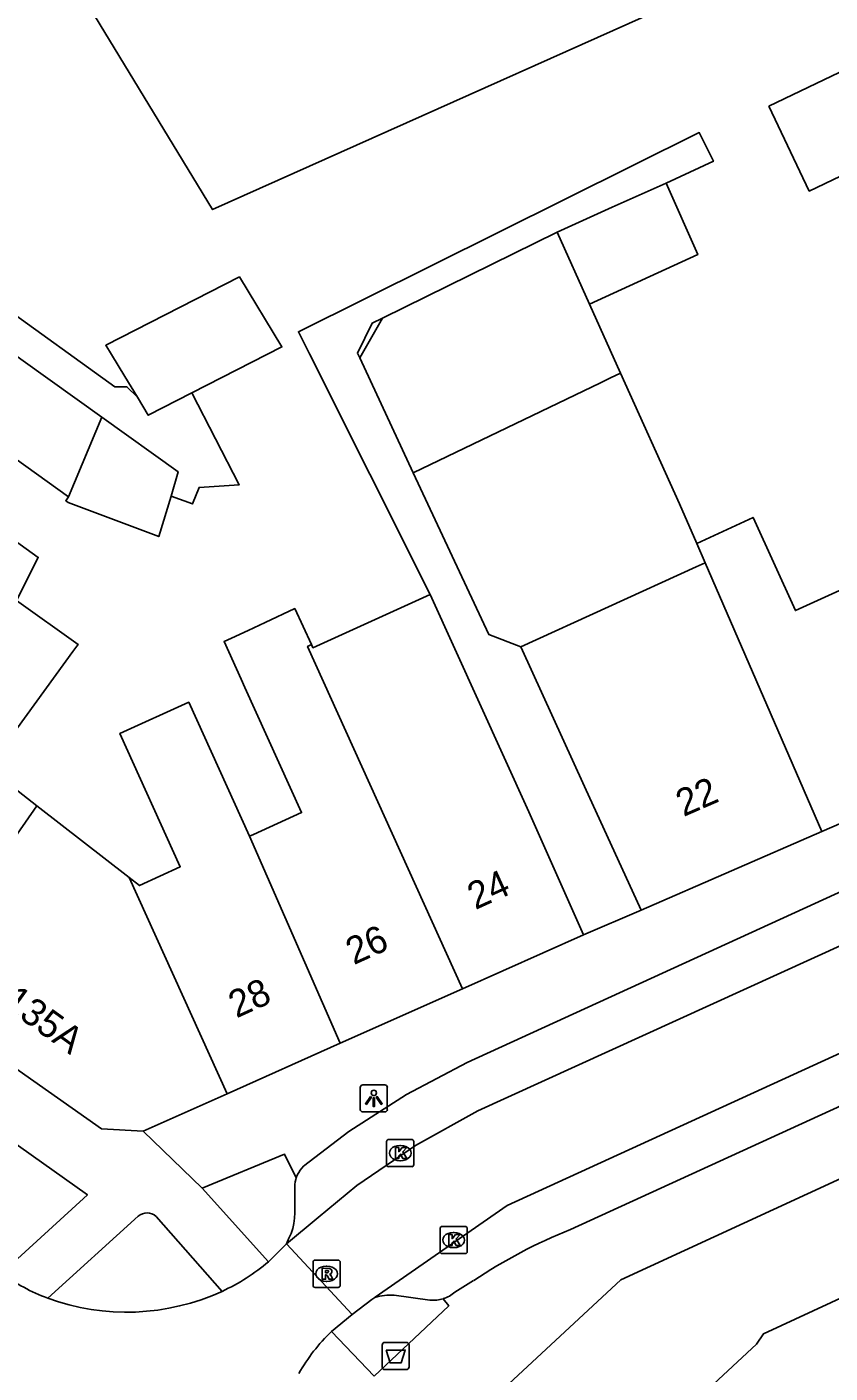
# Model space of a CAD drawing. Extents: x 159888 to 160757, y 384031 to 384746.
# Drawn here: x 160417.48 to 160447.04, y 384427.74 to 384477.26 of the extents above; entities that cross this region are included whole.
import ezdxf

# ---------------------------------------------------------------- set-up
doc = ezdxf.new("R2010")
doc.units = 0
for name, color, linetype in [('IMGEO_Afvalbak', 7, 'Continuous'), ('IMGEO_Erf', 7, 'Continuous'), ('IMGEO_Kolk', 7, 'Continuous'), ('IMGEO_Lichtpunt', 7, 'Continuous'), ('IMGEO_Pand', 7, 'Continuous'), ('IMGEO_Pand_nummerreeks', 7, 'Continuous'), ('IMGEO_Parkeervlak_open', 7, 'Continuous'), ('IMGEO_Rijbaan_lokaal_open', 7, 'Continuous'), ('IMGEO_Rioolput', 7, 'Continuous'), ('IMGEO_Voetpad_open', 7, 'Continuous')]:
    doc.layers.add(name, color=color, linetype=linetype)

msp = doc.modelspace()

# ---------------------------------------------------------------- linework, layer by layer
at = {"layer": 'IMGEO_Afvalbak'}
for p, q in [((160430.558, 384427.965), (160430.558, 384428.765)), ((160430.558, 384428.765), (160430.558, 384427.965)), ((160430.658, 384428.865), (160431.448, 384428.865)), ((160431.448, 384428.865), (160430.658, 384428.865)), ((160431.548, 384428.765), (160431.548, 384427.965)), ((160431.548, 384427.965), (160431.548, 384428.765)), ((160431.448, 384427.865), (160430.658, 384427.865)), ((160430.658, 384427.865), (160431.448, 384427.865))]:
    msp.add_line(p, q, dxfattribs=at)
msp.add_lwpolyline([(160430.701, 384428.579), (160431.405, 384428.579), (160431.256, 384428.109), (160430.85, 384428.109), (160430.701, 384428.579)], dxfattribs=at)
for centre, start, end in [((160430.658, 384428.765), 90, 180), ((160430.658, 384428.765), 90, 180), ((160431.448, 384428.765), 0, 90), ((160431.448, 384428.765), 360, 90), ((160430.658, 384427.965), 180, 270), ((160430.658, 384427.965), 180, 270), ((160431.448, 384427.965), 270, 0), ((160431.448, 384427.965), 270, 0)]:
    msp.add_arc(centre, 0.1, start, end, dxfattribs=at)
at = {"layer": 'IMGEO_Erf'}
msp.add_lwpolyline([(160439.333, 384464.529), (160441.499, 384459.722), (160442.136, 384458.255)], dxfattribs=at)
at = {"layer": 'IMGEO_Kolk'}
for p, q in [((160430.721, 384435.404), (160430.721, 384436.256)), ((160430.796, 384436.33), (160431.648, 384436.33)), ((160431.722, 384436.256), (160431.722, 384435.404)), ((160431.209, 384436.11), (160431.234, 384436.11)), ((160431.648, 384435.33), (160430.796, 384435.33)), ((160431.232, 384435.55), (160431.207, 384435.55)), ((160432.688, 384432.205), (160432.688, 384433.057)), ((160432.763, 384433.131), (160433.615, 384433.131)), ((160433.176, 384432.911), (160433.201, 384432.911)), ((160433.689, 384433.057), (160433.689, 384432.205)), ((160433.199, 384432.351), (160433.174, 384432.351)), ((160433.615, 384432.131), (160432.763, 384432.131))]:
    msp.add_line(p, q, dxfattribs=at)
for points in [[(160430.721, 384435.404), (160430.721, 384436.256)], [(160430.796, 384436.33), (160431.648, 384436.33)], [(160431.722, 384436.256), (160431.722, 384435.404)], [(160431.042, 384436.03), (160431.165, 384436.03), (160431.165, 384435.879), (160431.295, 384436.03), (160431.459, 384436.03), (160431.313, 384435.879), (160431.466, 384435.63), (160431.314, 384435.63), (160431.229, 384435.794), (160431.165, 384435.727), (160431.165, 384435.63), (160431.042, 384435.63), (160431.042, 384436.03)], [(160431.648, 384435.33), (160430.796, 384435.33)], [(160432.688, 384432.205), (160432.688, 384433.057)], [(160432.763, 384433.131), (160433.615, 384433.131)], [(160433.009, 384432.831), (160433.132, 384432.831), (160433.132, 384432.68), (160433.262, 384432.831), (160433.426, 384432.831), (160433.28, 384432.68), (160433.433, 384432.431), (160433.281, 384432.431), (160433.196, 384432.595), (160433.132, 384432.528), (160433.132, 384432.431), (160433.009, 384432.431), (160433.009, 384432.831)], [(160433.689, 384433.057), (160433.689, 384432.205)], [(160433.615, 384432.131), (160432.763, 384432.131)]]:
    msp.add_lwpolyline(points, dxfattribs=at)
for centre, start, end in [((160430.798, 384436.254), 91.552, 178.448), ((160430.798, 384436.254), 91.552, 178.448), ((160431.646, 384436.254), 1.552, 88.448), ((160431.646, 384436.254), 1.552, 88.448), ((160430.798, 384435.406), 181.552, 268.448), ((160430.798, 384435.406), 181.552, 268.448), ((160431.646, 384435.406), 271.552, 358.448), ((160431.646, 384435.406), 271.552, 358.448), ((160432.765, 384433.055), 91.552, 178.448), ((160432.765, 384433.055), 91.552, 178.448), ((160433.613, 384433.055), 1.552, 88.448), ((160433.613, 384433.055), 1.552, 88.448), ((160432.765, 384432.207), 181.552, 268.448), ((160432.765, 384432.207), 181.552, 268.448), ((160433.613, 384432.207), 271.552, 358.448), ((160433.613, 384432.207), 271.552, 358.448)]:
    msp.add_arc(centre, 0.0765, start, end, dxfattribs=at)
for centre, major_axis, ratio, start_param, end_param in [((160431.208, 384435.83), (-0.387, 0.002), 0.722429, 4.712389, 7.853982), ((160431.233, 384435.83), (-0.39, 0.002), 0.717154, 1.570796, 4.712389), ((160433.175, 384432.631), (-0.387, 0.002), 0.722429, 4.712389, 7.853982), ((160433.2, 384432.631), (-0.39, 0.002), 0.717154, 1.570796, 4.712389)]:
    msp.add_ellipse(centre, major_axis=major_axis, ratio=ratio, start_param=start_param, end_param=end_param, dxfattribs=at)
at = {"layer": 'IMGEO_Lichtpunt'}
for p, q in [((160429.751, 384438.246), (160429.751, 384437.439)), ((160429.751, 384438.246), (160429.751, 384437.439)), ((160430.653, 384438.341), (160429.845, 384438.341)), ((160430.653, 384438.341), (160429.845, 384438.341)), ((160430.747, 384437.439), (160430.747, 384438.246)), ((160430.747, 384437.439), (160430.747, 384438.246)), ((160429.845, 384437.345), (160430.653, 384437.345)), ((160429.845, 384437.345), (160430.653, 384437.345))]:
    msp.add_line(p, q, dxfattribs=at)
for points in [[(160430.125, 384437.91), (160430.164, 384437.882), (160429.976, 384437.62), (160429.938, 384437.647), (160430.125, 384437.91)], [(160430.227, 384437.862), (160430.274, 384437.862), (160430.274, 384437.54), (160430.227, 384437.54), (160430.227, 384437.862)], [(160430.337, 384437.882), (160430.375, 384437.909), (160430.562, 384437.647), (160430.523, 384437.619), (160430.337, 384437.882)]]:
    msp.add_lwpolyline(points, dxfattribs=at)
msp.add_circle((160430.25, 384438.044), 0.0994, dxfattribs=at)
for centre, start, end in [((160429.845, 384438.246), 90, 180), ((160429.845, 384438.246), 90, 180), ((160430.653, 384438.246), 0, 90), ((160430.653, 384438.246), 0, 90), ((160429.845, 384437.439), 180, 270), ((160429.845, 384437.439), 180, 270), ((160430.653, 384437.439), 270, 0), ((160430.653, 384437.439), 270, 360)]:
    msp.add_arc(centre, 0.0946, start, end, dxfattribs=at)
at = {"layer": 'IMGEO_Pand'}
for points in [[(160446.781, 384480.59), (160424.315, 384470.545), (160418.182, 384480.642), (160425.564, 384484.062)], [(160444.786, 384474.343), (160448.835, 384476.282), (160450.329, 384473.162), (160446.28, 384471.223), (160444.786, 384474.343)], [(160437, 384469.708), (160439.022, 384470.627), (160441.011, 384471.52)], [(160441.011, 384471.52), (160442.173, 384468.89), (160438.192, 384467.061)], [(160430.565, 384466.552), (160437, 384469.708)], [(160437, 384469.708), (160438.192, 384467.061)], [(160421.546, 384463.637), (160421.081, 384464.403), (160420.593, 384465.207), (160420.382, 384465.554), (160425.303, 384468.069), (160426.867, 384465.493), (160423.553, 384463.8)], [(160438.192, 384467.061), (160439.333, 384464.529)], [(160415.23, 384466.496), (160417.346, 384464.98), (160420.24, 384462.906)], [(160430.565, 384466.552), (160429.729, 384465.084)], [(160431.702, 384460.857), (160429.729, 384465.084)], [(160431.702, 384460.857), (160438.593, 384464.173), (160438.958, 384464.349), (160439.333, 384464.529)], [(160419.014, 384459.979), (160413.505, 384463.928)], [(160423.553, 384463.8), (160421.946, 384462.979), (160421.546, 384463.637)], [(160419.014, 384459.979), (160420.24, 384462.906)], [(160420.24, 384462.906), (160423.052, 384460.892), (160422.784, 384460.003)], [(160422.784, 384460.003), (160422.334, 384458.513), (160419.002, 384459.761), (160418.91, 384459.834), (160419.014, 384459.979)], [(160442.136, 384458.255), (160444.209, 384459.216), (160445.767, 384455.789), (160450.11, 384457.763)], [(160415.075, 384457.615), (160416.253, 384458.924), (160417.898, 384457.746), (160417.099, 384456.165)], [(160442.136, 384458.255), (160442.443, 384457.55)], [(160435.664, 384454.454), (160442.116, 384457.4), (160442.443, 384457.55)], [(160442.443, 384457.55), (160446.743, 384447.659)], [(160417.099, 384456.165), (160419.365, 384454.543), (160419.316, 384454.476), (160419.174, 384454.282), (160416.049, 384450.003), (160417.841, 384448.611)], [(160427.953, 384454.538), (160428.008, 384454.421), (160432.325, 384456.378)], [(160432.325, 384456.378), (160435.95, 384448.381), (160437.974, 384443.854)], [(160425.67, 384447.488), (160425.819, 384447.556), (160427.589, 384448.358), (160425.504, 384452.959), (160425.363, 384453.269), (160424.736, 384454.653), (160425.008, 384454.779), (160425.619, 384455.063), (160426.249, 384455.355), (160427.34, 384455.861), (160427.953, 384454.538)], [(160427.953, 384454.538), (160427.809, 384454.473), (160433.515, 384441.874)], [(160440.087, 384444.766), (160438.01, 384449.315), (160435.664, 384454.454)], [(160421.24, 384445.97), (160421.626, 384445.67), (160423.124, 384446.364), (160420.901, 384451.268), (160423.435, 384452.417), (160425.67, 384447.488)], [(160446.743, 384447.659), (160453.303, 384450.51)], [(160417.841, 384448.611), (160413.074, 384441.752)], [(160417.841, 384448.611), (160421.24, 384445.97)], [(160446.743, 384447.659), (160440.087, 384444.766)], [(160425.67, 384447.488), (160429.014, 384439.875)], [(160424.848, 384438.013), (160421.24, 384445.97)], [(160433.515, 384441.874), (160437.974, 384443.854)], [(160413.074, 384441.752), (160420.223, 384436.724), (160421.761, 384436.633)], [(160433.515, 384441.874), (160429.014, 384439.875)], [(160429.014, 384439.875), (160424.848, 384438.013)], [(160421.761, 384436.633), (160424.848, 384438.013)], [(160433.519, 384424.249), (160433.504, 384425.741), (160439.345, 384431.166), (160447.309, 384434.839), (160453.93, 384437.792)], [(160442.579, 384427.165), (160444.334, 384428.795), (160444.591, 384429.182), (160448.254, 384430.872), (160451.074, 384432.172), (160452.913, 384432.978), (160454.815, 384428.715)]]:
    msp.add_lwpolyline(points, dxfattribs=at)
at = {"layer": 'IMGEO_Parkeervlak_open'}
for points in [[(160427.397, 384434.917), (160427.379, 384434.86), (160427.359, 384434.768), (160427.348, 384434.674), (160427.346, 384434.651), (160427.346, 384433.645), (160427.346, 384433.628), (160427.335, 384433.436), (160427.308, 384433.245), (160427.263, 384433.057), (160427.202, 384432.874), (160427.125, 384432.697), (160427.031, 384432.494)], [(160431.001, 384430.598), (160432.316, 384430.415)]]:
    msp.add_lwpolyline(points, dxfattribs=at)
for centre, radius, start, end in [((160430.851, 384428.72), 1.884, 85.4416, 107.2743), ((160432.408, 384431.734), 1.322, 266.0287, 287.4998)]:
    msp.add_arc(centre, radius, start, end, dxfattribs=at)
at = {"layer": 'IMGEO_Rijbaan_lokaal_open'}
for points in [[(160427.031, 384432.494), (160428.207, 384433.465), (160429.629, 384434.635), (160431.79, 384436.112), (160434.074, 384437.389), (160447.578, 384443.534), (160451.715, 384445.423)], [(160453.206, 384442.149), (160435.156, 384433.906), (160430.297, 384430.523), (160430.292, 384430.519)], [(160426.374, 384431.834), (160427.031, 384432.494)], [(160429.448, 384429.895), (160427.031, 384432.494)], [(160430.292, 384430.519), (160430.182, 384430.443), (160429.448, 384429.895)], [(160429.448, 384429.895), (160428.687, 384429.27)]]:
    msp.add_lwpolyline(points, dxfattribs=at)
for centre, radius, start, end in [((160421.474, 384437.628), 7.588, 294.8575, 310.2192), ((160420.563, 384436.795), 6.714, 233.3327, 249.8077), ((160421.152, 384438.389), 8.414, 249.7898, 294.6709), ((160433.686, 384424.172), 7.14, 134.4397, 150.2055)]:
    msp.add_arc(centre, radius, start, end, dxfattribs=at)
at = {"layer": 'IMGEO_Rioolput'}
for p, q in [((160428.012, 384430.964), (160428.012, 384431.816)), ((160428.087, 384431.89), (160428.939, 384431.89)), ((160429.013, 384431.816), (160429.013, 384430.964)), ((160428.5, 384431.67), (160428.525, 384431.67)), ((160428.939, 384430.89), (160428.087, 384430.89)), ((160428.523, 384431.11), (160428.498, 384431.11))]:
    msp.add_line(p, q, dxfattribs=at)
for points in [[(160428.012, 384430.964), (160428.012, 384431.816)], [(160428.087, 384431.89), (160428.939, 384431.89)], [(160429.013, 384431.816), (160429.013, 384430.964)], [(160428.601, 384431.588), (160428.349, 384431.59), (160428.349, 384431.19)], [(160428.349, 384431.19), (160428.473, 384431.19), (160428.473, 384431.352), (160428.484, 384431.352)], [(160428.527, 384431.509), (160428.473, 384431.509), (160428.473, 384431.428)], [(160428.473, 384431.428), (160428.525, 384431.428)], [(160428.531, 384431.323), (160428.602, 384431.19), (160428.742, 384431.19), (160428.677, 384431.316)], [(160428.939, 384430.89), (160428.087, 384430.89)]]:
    msp.add_lwpolyline(points, dxfattribs=at)
for centre, radius, start, end in [((160428.089, 384431.814), 0.0765, 91.552, 178.448), ((160428.089, 384431.814), 0.0765, 91.552, 178.448), ((160428.937, 384431.814), 0.0765, 1.552, 88.448), ((160428.937, 384431.814), 0.0765, 1.552, 88.448), ((160428.483, 384431.299), 0.0533, 26.0293, 88.6989), ((160428.509, 384431.617), 0.19, 274.7715, 282.9687), ((160428.533, 384431.413), 0.0964, 77.0061, 93.1865), ((160428.547, 384431.47), 0.0378, 276.6634, 79.6772), ((160428.6, 384431.478), 0.109, 350.3612, 89.416), ((160428.598, 384431.478), 0.112, 277.5842, 350.9817), ((160428.582, 384431.263), 0.108, 29.5134, 73.7905), ((160428.089, 384430.966), 0.0765, 181.552, 268.448), ((160428.089, 384430.966), 0.0765, 181.552, 268.448), ((160428.937, 384430.966), 0.0765, 271.552, 358.448), ((160428.937, 384430.966), 0.0765, 271.552, 358.448)]:
    msp.add_arc(centre, radius, start, end, dxfattribs=at)
for centre, major_axis, ratio, start_param, end_param in [((160428.499, 384431.39), (-0.387, 0.002), 0.722429, 4.712389, 7.853982), ((160428.524, 384431.39), (-0.39, 0.002), 0.717154, 1.570796, 4.712389)]:
    msp.add_ellipse(centre, major_axis=major_axis, ratio=ratio, start_param=start_param, end_param=end_param, dxfattribs=at)
at = {"layer": 'IMGEO_Voetpad_open'}
for points in [[(160421.546, 384463.637), (160421.159, 384464.026), (160420.722, 384464.026), (160416.537, 384467.042), (160407.845, 384472.647), (160405.49, 384474.582), (160401.316, 384472.23), (160399.032, 384473.413), (160396.464, 384475.846), (160394.977, 384473.913), (160394.977, 384472.426), (160392.579, 384467.058)], [(160432.325, 384456.378), (160427.882, 384465.235), (160427.475, 384466.047), (160442.228, 384473.375), (160442.751, 384472.322), (160441.011, 384471.52)], [(160429.729, 384465.084), (160429.648, 384465.256), (160430.189, 384466.367), (160430.565, 384466.552)], [(160422.784, 384460.003), (160423.581, 384459.716), (160423.82, 384460.321), (160425.294, 384460.421), (160423.553, 384463.8)], [(160435.664, 384454.454), (160434.478, 384454.91), (160431.702, 384460.857)], [(160450.082, 384446.662), (160433.681, 384439.158), (160431.447, 384437.988), (160429.327, 384436.622), (160427.659, 384435.344), (160427.595, 384435.275), (160427.537, 384435.2), (160427.486, 384435.121), (160427.443, 384435.037), (160427.407, 384434.95), (160427.397, 384434.917)], [(160437.974, 384443.854), (160440.087, 384444.766)], [(160452.963, 384440.089), (160437.486, 384433.018)], [(160413.255, 384436.472), (160413.518, 384436.561), (160414.703, 384437.839), (160419.706, 384434.291), (160416.553, 384431.409)], [(160423.935, 384434.536), (160421.761, 384436.633)], [(160427.397, 384434.917), (160426.956, 384435.794), (160423.935, 384434.536)], [(160426.374, 384431.834), (160423.935, 384434.536)], [(160418.245, 384430.493), (160421.576, 384433.512)], [(160422.239, 384433.502), (160424.664, 384430.743)], [(160433.925, 384431.14), (160433.237, 384430.708)], [(160432.805, 384430.473), (160433.005, 384430.213), (160430.268, 384427.625)], [(160430.268, 384427.625), (160428.687, 384429.27)]]:
    msp.add_lwpolyline(points, dxfattribs=at)
for centre, radius, start, end in [((160421.902, 384433.109), 0.518, 49.3217, 128.95), ((160444.577, 384415.258), 19.123, 111.7641, 123.8485), ((160432.406, 384431.722), 1.311, 287.7357, 309.355)]:
    msp.add_arc(centre, radius, start, end, dxfattribs=at)

# ---------------------------------------------------------------- texts
at = {"layer": 'IMGEO_Pand_nummerreeks'}
for s, rotation, p in [('22', 23.4913, (160441.65, 384448.192)), ('24', 24.3908, (160433.988, 384444.768)), ('26', 24.3736, (160429.512, 384442.74)), ('135-135A', 324.1844, (160414.379, 384442.822)), ('28', 24.3908, (160425.194, 384440.781))]:
    msp.add_text(s, height=1, rotation=rotation, dxfattribs=at).set_placement(p)

doc.saveas('drawing.dxf')
